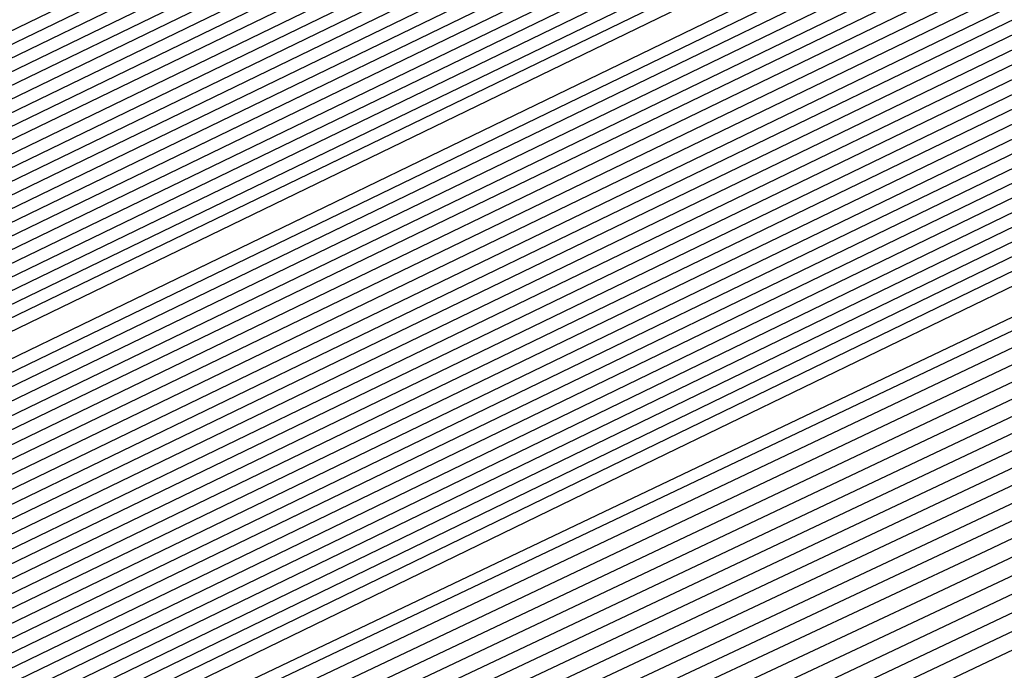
# Model space of a CAD drawing. Extents: x 3249832 to 3255657, y 13789405 to 13793316.
# Tile 375 of 656: x 3254715.945 to 3254717.086, y 13790587.377 to 13790588.132. Entities that reach past the tile are written whole.
import ezdxf

# ---------------------------------------------------------------- set-up
doc = ezdxf.new("R2010")
doc.units = 0
doc.header["$LTSCALE"] = 100
doc.header["$MEASUREMENT"] = 0
for name, color, linetype in [('GRATIO_CON', 10, 'CONTINUOUS'), ('GRATIO_ICON', 7, 'CONTINUOUS'), ('TARGETS_EAST', 7, 'CONTINUOUS')]:
    doc.layers.add(name, color=color, linetype=linetype)

# ---------------------------------------------------------------- blocks, each defined once
blk = doc.blocks.new('Gratio_032316_contours')
at = {"layer": 'GRATIO_CON', "color": 1, "linetype": 'Continuous', "flags": 128}
for points in [[(3254642.139, 13790551.7053), (3254660.6124, 13790560.6687), (3254682.3072, 13790571.2723), (3254700.7352, 13790580.305), (3254711.0317, 13790585.3564), (3254714.825, 13790587.2199), (3254715.3665, 13790587.4896), (3254715.3659, 13790587.4937), (3254715.3657, 13790587.4969), (3254715.3666, 13790587.4975), (3254715.9081, 13790587.7572), (3254719.6861, 13790589.589), (3254729.9352, 13790594.5687), (3254748.2689, 13790603.4881), (3254769.8147, 13790614.0012), (3254788.079, 13790622.9777)], [(3254643.9573, 13790552.6097), (3254661.9705, 13790561.3498), (3254683.1246, 13790571.6892), (3254701.0934, 13790580.4969), (3254711.1333, 13790585.4226), (3254714.8321, 13790587.2398), (3254715.3601, 13790587.5029), (3254715.3596, 13790587.5069), (3254715.3595, 13790587.5098), (3254715.3603, 13790587.5104), (3254715.8805, 13790587.7597), (3254719.5093, 13790589.5191), (3254729.3537, 13790594.3022), (3254746.9632, 13790602.8693), (3254767.6581, 13790612.9672), (3254785.2011, 13790621.5892)], [(3254645.7757, 13790553.5142), (3254663.3285, 13790562.0309), (3254683.9419, 13790572.1067), (3254701.4513, 13790580.6909), (3254711.2342, 13790585.4933), (3254714.8385, 13790587.2659), (3254715.3542, 13790587.5212), (3254715.853, 13790587.7617), (3254719.3325, 13790589.4492), (3254728.7721, 13790594.0356), (3254745.6576, 13790602.2505), (3254765.5015, 13790611.9331), (3254782.3232, 13790620.2006)], [(3254647.5941, 13790554.4186), (3254664.6865, 13790562.712), (3254684.7593, 13790572.5235), (3254701.8095, 13790580.8826), (3254711.336, 13790585.5591), (3254714.8458, 13790587.2852), (3254715.348, 13790587.5339), (3254715.8254, 13790587.7641), (3254719.1557, 13790589.3793), (3254728.1905, 13790593.7691), (3254744.3519, 13790601.6317), (3254763.3449, 13790610.8991), (3254779.4453, 13790618.8121)], [(3254651.2308, 13790556.2274), (3254667.4026, 13790564.0741), (3254686.3942, 13790573.3572), (3254702.526, 13790581.266), (3254711.5395, 13790585.6907), (3254714.8603, 13790587.3239), (3254715.3355, 13790587.5594), (3254715.7702, 13790587.7691), (3254718.8022, 13790589.2396), (3254727.0274, 13790593.236), (3254741.7406, 13790600.3941), (3254759.0318, 13790608.8311), (3254773.6894, 13790616.035)], [(3254653.0492, 13790557.1319), (3254668.7606, 13790564.7552), (3254687.2116, 13790573.774), (3254702.8843, 13790581.4577), (3254711.6412, 13790585.7564), (3254714.8676, 13790587.3433), (3254715.3293, 13790587.5721), (3254715.7426, 13790587.7716), (3254718.6254, 13790589.1697), (3254726.4458, 13790592.9695), (3254740.435, 13790599.7753), (3254756.8752, 13790607.7971), (3254770.8115, 13790614.6465), (3254778.5294, 13790618.5309)], [(3254646.2517, 13790553.9528), (3254654.8675, 13790558.0363), (3254670.1186, 13790565.4362), (3254688.0291, 13790574.1908), (3254703.2426, 13790581.6494), (3254711.743, 13790585.8222), (3254714.8749, 13790587.3627), (3254715.3231, 13790587.5848), (3254715.7151, 13790587.774), (3254718.4486, 13790589.0998), (3254725.8643, 13790592.703), (3254739.1294, 13790599.1565), (3254754.7186, 13790606.7631), (3254767.9336, 13790613.258), (3254775.252, 13790616.9413)], [(3254648.3232, 13790554.9771), (3254656.6859, 13790558.9407), (3254671.4766, 13790566.1173), (3254688.8465, 13790574.6076), (3254703.6008, 13790581.8411), (3254711.8447, 13790585.888), (3254714.8821, 13790587.382), (3254715.3169, 13790587.5976), (3254715.6875, 13790587.7765), (3254718.2718, 13790589.03), (3254725.2827, 13790592.4364), (3254737.8237, 13790598.5377), (3254752.562, 13790605.7291), (3254765.0557, 13790611.8694), (3254771.9746, 13790615.3518)], [(3254652.466, 13790557.0257), (3254660.3226, 13790560.7496), (3254674.1927, 13790567.4794), (3254690.4813, 13790575.4413), (3254704.3173, 13790582.2246), (3254712.0482, 13790586.0196), (3254714.8967, 13790587.4207), (3254715.3044, 13790587.623), (3254715.6323, 13790587.7815), (3254717.9183, 13790588.8903), (3254724.1196, 13790591.9033), (3254735.2124, 13790597.3001), (3254748.2489, 13790603.6611), (3254759.2998, 13790609.0924), (3254765.4198, 13790612.1726), (3254767.5973, 13790613.3706), (3254767.8046, 13790613.628), (3254767.8447, 13790613.807), (3254768.8446, 13790614.4523), (3254771.7623, 13790616.0293)], [(3254651.241, 13790556.5836), (3254654.5375, 13790558.0501), (3254662.141, 13790561.654), (3254675.5507, 13790568.1605), (3254691.2988, 13790575.8581), (3254704.6756, 13790582.4163), (3254712.1499, 13790586.0854), (3254714.904, 13790587.4401), (3254715.2982, 13790587.6357), (3254715.6047, 13790587.7839), (3254717.7415, 13790588.8204), (3254723.538, 13790591.6368), (3254733.9068, 13790596.6813), (3254746.0923, 13790602.627), (3254756.4219, 13790607.7038), (3254762.1424, 13790610.583), (3254764.1778, 13790611.7028), (3254764.3715, 13790611.9434), (3254764.4337, 13790612.1232), (3254765.5415, 13790612.8137), (3254768.7386, 13790614.5249), (3254774.566, 13790617.5186)], [(3254651.548, 13790556.8702), (3254653.3699, 13790557.6315), (3254656.6089, 13790559.0744), (3254663.9594, 13790562.5584), (3254676.9087, 13790568.8416), (3254692.1162, 13790576.2749), (3254705.0338, 13790582.608), (3254712.2517, 13790586.1512), (3254714.9112, 13790587.4594), (3254715.292, 13790587.6484), (3254715.5771, 13790587.7864), (3254717.5647, 13790588.7505), (3254722.9564, 13790591.3703), (3254732.6011, 13790596.0625), (3254743.9357, 13790601.593), (3254753.544, 13790606.3153), (3254758.865, 13790608.9934), (3254760.7582, 13790610.035), (3254760.9385, 13790610.2589), (3254761.0228, 13790610.4394), (3254762.2384, 13790611.1751), (3254765.7149, 13790613.0205), (3254772.0375, 13790616.2604)], [(3254678.2668, 13790569.5227), (3254692.9336, 13790576.6918), (3254705.3921, 13790582.7997), (3254712.3534, 13790586.217), (3254714.9185, 13790587.4788), (3254715.2858, 13790587.6612), (3254715.5496, 13790587.7889), (3254717.3879, 13790588.6807), (3254722.3749, 13790591.1037), (3254731.2955, 13790595.4436), (3254741.7791, 13790600.559), (3254750.666, 13790604.9267), (3254755.5876, 13790607.4038), (3254757.3387, 13790608.3672), (3254757.5054, 13790608.5743), (3254757.6118, 13790608.7556), (3254758.9353, 13790609.5366), (3254762.6912, 13790611.5161), (3254769.509, 13790615.0021), (3254777.6739, 13790619.1394)], [(3254680.9828, 13790570.8848), (3254694.5684, 13790577.5253), (3254706.1082, 13790583.1826), (3254712.556, 13790586.3474), (3254714.9315, 13790587.5159), (3254715.271, 13790587.6858), (3254715.2714, 13790587.6881), (3254715.2722, 13790587.6892), (3254715.2732, 13790587.689), (3254715.4944, 13790587.7945), (3254717.0344, 13790588.541), (3254721.2117, 13790590.5707), (3254728.6842, 13790594.206), (3254737.4659, 13790598.491), (3254744.9102, 13790602.1497), (3254749.0328, 13790604.2246), (3254750.4996, 13790605.0316), (3254750.6393, 13790605.2051), (3254750.7899, 13790605.388), (3254752.329, 13790606.2594), (3254756.6438, 13790608.5072), (3254764.4521, 13790612.4857), (3254773.7947, 13790617.2146)], [(3254682.3408, 13790571.5658), (3254695.3858, 13790577.9421), (3254706.4664, 13790583.3743), (3254712.6576, 13790586.4132), (3254714.9386, 13790587.5352), (3254715.2646, 13790587.6983), (3254715.2651, 13790587.7006), (3254715.2659, 13790587.7017), (3254715.267, 13790587.7016), (3254715.4668, 13790587.797), (3254716.8576, 13790588.4711), (3254720.6302, 13790590.3041), (3254727.3786, 13790593.5872), (3254735.3094, 13790597.457), (3254742.0323, 13790600.7611), (3254745.7554, 13790602.635), (3254747.0801, 13790603.3639), (3254747.2062, 13790603.5205), (3254747.379, 13790603.7042), (3254749.0259, 13790604.6209), (3254753.6201, 13790607.0028), (3254761.9237, 13790611.2275), (3254771.8551, 13790616.2521)], [(3254683.6989, 13790572.2469), (3254696.2032, 13790578.3589), (3254706.8246, 13790583.566), (3254712.7593, 13790586.4789), (3254714.9457, 13790587.5545), (3254715.2583, 13790587.7108), (3254715.2588, 13790587.7131), (3254715.2597, 13790587.7142), (3254715.2608, 13790587.7142), (3254715.4392, 13790587.7994), (3254716.6808, 13790588.4013), (3254720.0486, 13790590.0376), (3254726.0729, 13790592.9684), (3254733.1528, 13790596.423), (3254739.1543, 13790599.3726), (3254742.478, 13790601.0454), (3254743.6606, 13790601.6961), (3254743.7731, 13790601.8359), (3254743.968, 13790602.0204), (3254745.7228, 13790602.9823), (3254750.5964, 13790605.4984), (3254759.3952, 13790609.9692), (3254769.9155, 13790615.2897), (3254779.2011, 13790619.9784)], [(3254685.0569, 13790572.928), (3254697.0206, 13790578.7757), (3254707.1829, 13790583.7577), (3254712.8609, 13790586.5447), (3254714.9528, 13790587.5738), (3254715.2519, 13790587.7234), (3254715.2526, 13790587.7256), (3254715.2535, 13790587.7267), (3254715.2546, 13790587.7269), (3254715.4116, 13790587.8019), (3254716.504, 13790588.3314), (3254719.4671, 13790589.7711), (3254724.7673, 13790592.3496), (3254730.9962, 13790595.389), (3254736.2764, 13790597.9841), (3254739.2006, 13790599.4558), (3254740.241, 13790600.0283), (3254740.3401, 13790600.1513), (3254740.5571, 13790600.3366), (3254742.4197, 13790601.3437), (3254747.5727, 13790603.994), (3254756.8668, 13790608.711), (3254767.9759, 13790614.3273), (3254777.7802, 13790619.2776)], [(3254687.7729, 13790574.2901), (3254698.6554, 13790579.6094), (3254707.8993, 13790584.1411), (3254713.0642, 13790586.6762), (3254714.9671, 13790587.6123), (3254715.2393, 13790587.7484), (3254715.24, 13790587.7505), (3254715.241, 13790587.7518), (3254715.2422, 13790587.7521), (3254715.3565, 13790587.8068), (3254716.1504, 13790588.1917), (3254718.3039, 13790589.238), (3254722.156, 13790591.112), (3254726.683, 13790593.3209), (3254730.5206, 13790595.207), (3254732.6458, 13790596.2766), (3254733.4019, 13790596.6927), (3254733.4739, 13790596.7821), (3254733.7351, 13790596.969), (3254735.8135, 13790598.0666), (3254741.5253, 13790600.9852), (3254751.8099, 13790606.1945), (3254764.0967, 13790612.4024), (3254774.9383, 13790617.8759)], [(3254689.131, 13790574.9712), (3254699.4729, 13790580.0262), (3254708.2575, 13790584.3328), (3254713.1658, 13790586.742), (3254714.9742, 13790587.6316), (3254715.2329, 13790587.761), (3254715.2337, 13790587.763), (3254715.2348, 13790587.7643), (3254715.2359, 13790587.7648), (3254715.3289, 13790587.8092), (3254715.9737, 13790588.1218), (3254717.7224, 13790588.9714), (3254720.8504, 13790590.4932), (3254724.5264, 13790592.2869), (3254727.6426, 13790593.8185), (3254729.3684, 13790594.687), (3254729.9824, 13790595.0249), (3254730.0409, 13790595.0975), (3254730.3242, 13790595.2852), (3254732.5104, 13790596.428), (3254738.5016, 13790599.4807), (3254749.2814, 13790604.9363), (3254762.1571, 13790611.44), (3254773.5174, 13790617.1751)], [(3254690.489, 13790575.6522), (3254700.2903, 13790580.443), (3254708.6157, 13790584.5245), (3254713.2674, 13790586.8077), (3254714.9813, 13790587.6509), (3254715.2266, 13790587.7735), (3254715.2275, 13790587.7755), (3254715.2286, 13790587.7768), (3254715.2297, 13790587.7774), (3254715.3013, 13790587.8117), (3254715.7969, 13790588.0519), (3254717.1408, 13790588.7049), (3254719.5447, 13790589.8744), (3254722.3699, 13790591.2529), (3254724.7647, 13790592.4299), (3254726.091, 13790593.0974), (3254726.5629, 13790593.3571), (3254726.6078, 13790593.4129), (3254726.9132, 13790593.6014), (3254729.2072, 13790594.7894), (3254735.4779, 13790597.9763), (3254746.753, 13790603.6781), (3254760.2175, 13790610.4776), (3254772.0965, 13790616.4743)]]:
    blk.add_lwpolyline(points, dxfattribs=at)
at = {"layer": 'GRATIO_CON', "color": 5, "linetype": 'Continuous', "flags": 128}
for points in [[(3254645.4599, 13790553.036), (3254663.069, 13790561.7623), (3254683.7862, 13790571.9554), (3254701.3959, 13790580.5965), (3254711.2365, 13790585.4241), (3254714.8618, 13790587.205), (3254715.3792, 13790587.4629), (3254715.3785, 13790587.4674), (3254715.3782, 13790587.4709), (3254715.379, 13790587.4719), (3254715.9133, 13790587.7279), (3254719.64, 13790589.5343), (3254729.7495, 13790594.4457), (3254747.8375, 13790603.2357), (3254769.1201, 13790613.5531), (3254787.2186, 13790622.2657)], [(3254649.9599, 13790555.2348), (3254666.4373, 13790563.4004), (3254685.823, 13790572.9383), (3254702.301, 13790581.0241), (3254711.5092, 13790585.5415), (3254714.9015, 13790587.208), (3254715.3856, 13790587.4496), (3254715.3848, 13790587.4542), (3254715.3844, 13790587.458), (3254715.3852, 13790587.4591), (3254715.9013, 13790587.7061), (3254719.4996, 13790589.4499), (3254729.2606, 13790594.1916), (3254746.7248, 13790602.6782), (3254767.2733, 13790612.6396), (3254784.7474, 13790621.0516)], [(3254645.8078, 13790553.0477), (3254654.4599, 13790557.4337), (3254669.8056, 13790565.0385), (3254687.8597, 13790573.9222), (3254703.2055, 13790581.4548), (3254711.7805, 13790585.6657), (3254714.9395, 13790587.2206), (3254715.3915, 13790587.4448), (3254715.8892, 13790587.6839), (3254719.3592, 13790589.3654), (3254728.7717, 13790593.9374), (3254745.612, 13790602.1206), (3254765.4264, 13790611.7261), (3254782.2763, 13790619.8376)], [(3254650.9146, 13790555.5543), (3254658.9599, 13790559.6325), (3254673.1739, 13790566.6765), (3254689.8966, 13790574.9051), (3254704.1107, 13790581.8824), (3254712.0533, 13790585.783), (3254714.9794, 13790587.2235), (3254715.3982, 13790587.4313), (3254715.8776, 13790587.6614), (3254719.2191, 13790589.2805), (3254728.2829, 13790593.683), (3254744.4993, 13790601.563), (3254763.5796, 13790610.8126), (3254779.8051, 13790618.6235)], [(3254649.0895, 13790554.2614), (3254654.3182, 13790556.9458), (3254657.5919, 13790558.6919), (3254661.1283, 13790560.5677), (3254667.9599, 13790564.0302), (3254679.9106, 13790569.9526), (3254693.9704, 13790576.8709), (3254705.921, 13790582.737), (3254712.5988, 13790586.0165), (3254715.0585, 13790587.2285), (3254715.4093, 13790587.4057), (3254715.4091, 13790587.4086), (3254715.4097, 13790587.4091), (3254715.4114, 13790587.4072), (3254715.8544, 13790587.617), (3254718.939, 13790589.1106), (3254727.3053, 13790593.1741), (3254742.2739, 13790600.4477), (3254759.8859, 13790608.9855), (3254774.8628, 13790616.1954)], [(3254652.9316, 13790556.1611), (3254659.0279, 13790559.2737), (3254662.7531, 13790561.2358), (3254666.2352, 13790563.0744), (3254672.4599, 13790566.2291), (3254683.2789, 13790571.5906), (3254696.0073, 13790577.8537), (3254706.8262, 13790583.1644), (3254712.8717, 13790586.1333), (3254715.0984, 13790587.2306), (3254715.416, 13790587.3911), (3254715.416, 13790587.3939), (3254715.4167, 13790587.3946), (3254715.4184, 13790587.393), (3254715.843, 13790587.5942), (3254718.799, 13790589.0255), (3254726.8166, 13790592.9197), (3254741.1612, 13790599.8901), (3254758.039, 13790608.072), (3254772.3917, 13790614.9813)], [(3254648.5889, 13790553.912), (3254656.7738, 13790558.0608), (3254663.7375, 13790561.6017), (3254667.9142, 13790563.7796), (3254671.342, 13790565.581), (3254676.9599, 13790568.4279), (3254686.6472, 13790573.2286), (3254698.0442, 13790578.8366), (3254707.7315, 13790583.5918), (3254713.1445, 13790586.2502), (3254715.1383, 13790587.2327), (3254715.4228, 13790587.3765), (3254715.4229, 13790587.3793), (3254715.4236, 13790587.3802), (3254715.4253, 13790587.3788), (3254715.8315, 13790587.5713), (3254718.659, 13790588.9404), (3254726.3278, 13790592.6653), (3254740.0485, 13790599.3324), (3254756.1922, 13790607.1585), (3254769.9205, 13790613.7673), (3254777.6832, 13790617.4194)], [(3254651.4104, 13790555.3035), (3254660.616, 13790559.9605), (3254668.4472, 13790563.9297), (3254673.0754, 13790566.3235), (3254676.4489, 13790568.0877), (3254681.4599, 13790570.6267), (3254690.0155, 13790574.8666), (3254700.0811, 13790579.8195), (3254708.6367, 13790584.0191), (3254713.4173, 13790586.367), (3254715.1783, 13790587.2348), (3254715.4296, 13790587.362), (3254715.4297, 13790587.3647), (3254715.4306, 13790587.3657), (3254715.4323, 13790587.3646), (3254715.8201, 13790587.5485), (3254718.5189, 13790588.8554), (3254725.8391, 13790592.4108), (3254738.9357, 13790598.7748), (3254754.3453, 13790606.2449), (3254767.4494, 13790612.5532), (3254774.8722, 13790616.0455)], [(3254647.5106, 13790553.2224), (3254657.0534, 13790558.0863), (3254668.3003, 13790563.7598), (3254677.8665, 13790568.5857), (3254683.3978, 13790571.4112), (3254686.6626, 13790573.101), (3254690.46, 13790575.0244), (3254696.7522, 13790578.1426), (3254704.1549, 13790581.7852), (3254710.4471, 13790584.8739), (3254713.963, 13790586.6006), (3254715.2582, 13790587.2389), (3254715.4431, 13790587.3328), (3254715.4435, 13790587.3354), (3254715.4445, 13790587.3367), (3254715.4462, 13790587.3361), (3254715.7971, 13790587.5028), (3254718.2389, 13790588.6852), (3254724.8615, 13790591.9019), (3254736.7103, 13790597.6595), (3254750.6516, 13790604.4179), (3254762.5071, 13790610.1251), (3254769.2501, 13790613.2977), (3254772.4608, 13790614.7267)], [(3254691.7695, 13790575.6077), (3254694.96, 13790577.2233), (3254700.1205, 13790579.7806), (3254706.1918, 13790582.7681), (3254711.3523, 13790585.3012), (3254714.2359, 13790586.7174), (3254715.2981, 13790587.241), (3254715.4499, 13790587.3183), (3254715.4504, 13790587.3208), (3254715.4515, 13790587.3223), (3254715.4532, 13790587.3219), (3254715.7857, 13790587.4799), (3254718.0989, 13790588.6002), (3254724.3728, 13790591.6475), (3254735.5976, 13790597.1019), (3254748.8048, 13790603.5044), (3254760.036, 13790608.911), (3254766.439, 13790611.9238), (3254769.587, 13790613.3281), (3254772.1591, 13790614.4553)], [(3254687.2858, 13790573.2417), (3254693.7202, 13790576.4989), (3254696.8763, 13790578.1144), (3254699.46, 13790579.4221), (3254703.4888, 13790581.4187), (3254708.2287, 13790583.751), (3254712.2575, 13790585.7286), (3254714.5087, 13790586.8342), (3254715.338, 13790587.2431), (3254715.4567, 13790587.3037), (3254715.4573, 13790587.3062), (3254715.4584, 13790587.3078), (3254715.4602, 13790587.3077), (3254715.7742, 13790587.4571), (3254717.9589, 13790588.5151), (3254723.884, 13790591.393), (3254734.4849, 13790596.5443), (3254746.9579, 13790602.5908), (3254757.5648, 13790607.6969), (3254763.628, 13790610.5499), (3254766.7132, 13790611.9296), (3254769.4468, 13790613.139), (3254773.8018, 13790615.1582)], [(3254691.9954, 13790575.5697), (3254698.8813, 13790579.0427), (3254701.9832, 13790580.621), (3254703.96, 13790581.621), (3254706.8571, 13790583.0567), (3254710.2655, 13790584.7338), (3254713.1627, 13790586.1559), (3254714.7816, 13790586.951), (3254715.378, 13790587.2452), (3254715.4634, 13790587.2891), (3254715.4641, 13790587.2915), (3254715.4654, 13790587.2933), (3254715.4671, 13790587.2935), (3254715.7628, 13790587.4342), (3254717.8189, 13790588.43), (3254723.3953, 13790591.1386), (3254733.3722, 13790595.9866), (3254745.1111, 13790601.6773), (3254755.0937, 13790606.4829), (3254760.817, 13790609.176), (3254763.8393, 13790610.531), (3254766.7345, 13790611.8227), (3254771.4153, 13790614)], [(3254687.5111, 13790573.2582), (3254701.4147, 13790580.2257), (3254709.2037, 13790584.1304), (3254712.1969, 13790585.6344), (3254712.96, 13790586.0188), (3254713.5937, 13790586.3332), (3254714.3394, 13790586.7008), (3254714.9737, 13790587.0132), (3254715.3288, 13790587.1891), (3254715.4606, 13790587.2552), (3254715.4811, 13790587.2651), (3254715.7399, 13790587.3885), (3254717.5388, 13790588.2599), (3254722.4177, 13790590.6297), (3254731.1468, 13790594.8713), (3254741.4174, 13790599.8502), (3254750.1514, 13790604.0547), (3254755.1949, 13790606.4282), (3254758.0917, 13790607.7338), (3254761.31, 13790609.19), (3254766.6422, 13790611.6836), (3254773.1773, 13790614.7751)], [(3254650.9017, 13790554.6653), (3254658.8371, 13790558.7771), (3254673.0892, 13790565.9887), (3254689.8746, 13790574.4203), (3254704.1484, 13790581.5711), (3254712.1263, 13790585.5666), (3254715.0665, 13790587.04), (3254715.4881, 13790587.251), (3254715.7284, 13790587.3657), (3254717.3988, 13790588.1749), (3254721.929, 13790590.3752), (3254730.0341, 13790594.3137), (3254739.5705, 13790598.9367), (3254747.6802, 13790602.8407), (3254752.3838, 13790605.0543), (3254755.2179, 13790606.3353), (3254758.5977, 13790607.8737), (3254764.2556, 13790610.5253), (3254771.1907, 13790613.8082)], [(3254652.1037, 13790555.2502), (3254659.8925, 13790559.2859), (3254673.8812, 13790566.3638), (3254690.3563, 13790574.639), (3254704.3657, 13790581.6567), (3254712.195, 13790585.5772), (3254715.0794, 13790587.0229), (3254715.4916, 13790587.2315), (3254715.4923, 13790587.2341), (3254715.4936, 13790587.2363), (3254715.4952, 13790587.2371), (3254715.717, 13790587.343), (3254717.2588, 13790588.0898), (3254721.4402, 13790590.1208), (3254728.9214, 13790593.7561), (3254737.7237, 13790598.0232), (3254745.2091, 13790601.6266), (3254749.5728, 13790603.6804), (3254752.344, 13790604.9367), (3254755.8855, 13790606.5574), (3254761.8691, 13790609.3671), (3254769.2041, 13790612.8413), (3254776.1088, 13790616.118)], [(3254650.5295, 13790554.2765), (3254653.3056, 13790555.8352), (3254660.9478, 13790559.7949), (3254674.6731, 13790566.7396), (3254690.838, 13790574.8591), (3254704.5835, 13790581.7451), (3254712.2651, 13790585.5926), (3254715.0949, 13790587.012), (3254715.4992, 13790587.2173), (3254715.4997, 13790587.2202), (3254715.5008, 13790587.2224), (3254715.5022, 13790587.2231), (3254715.7056, 13790587.3202), (3254717.1188, 13790588.0047), (3254720.9515, 13790589.8664), (3254727.8087, 13790593.1984), (3254735.8769, 13790597.1097), (3254742.7379, 13790600.4126), (3254746.7617, 13790602.3065), (3254749.4702, 13790603.5381), (3254753.1732, 13790605.2411), (3254759.4825, 13790608.2089), (3254767.2174, 13790611.8744), (3254774.4989, 13790615.3301)], [(3254653.0399, 13790555.5064), (3254655.7096, 13790557.0052), (3254663.0585, 13790560.8129), (3254676.257, 13790567.4911), (3254691.8012, 13790575.2992), (3254705.0188, 13790581.9215), (3254712.405, 13790585.6223), (3254715.1255, 13790586.9884), (3254715.5137, 13790587.187), (3254715.5139, 13790587.1907), (3254715.5149, 13790587.1935), (3254715.5162, 13790587.1948), (3254715.6827, 13790587.2745), (3254716.8387, 13790587.8346), (3254719.9739, 13790589.3575), (3254725.5832, 13790592.0832), (3254732.1832, 13790595.2826), (3254737.7956, 13790597.9844), (3254741.1396, 13790599.5586), (3254743.7225, 13790600.741), (3254747.7487, 13790602.6085), (3254754.7095, 13790605.8925), (3254763.2441, 13790609.9406), (3254771.2789, 13790613.7544)], [(3254692.2829, 13790575.5193), (3254705.2366, 13790582.0098), (3254712.4751, 13790585.6374), (3254715.1409, 13790586.9771), (3254715.5211, 13790587.1724), (3254715.5211, 13790587.1764), (3254715.522, 13790587.1793), (3254715.5233, 13790587.1807), (3254715.6712, 13790587.2517), (3254716.6987, 13790587.7496), (3254719.4852, 13790589.103), (3254724.4705, 13790591.5255), (3254730.3363, 13790594.3691), (3254735.3245, 13790596.7704), (3254738.3286, 13790598.1847), (3254740.8487, 13790599.3424), (3254745.0364, 13790601.2922), (3254752.3229, 13790604.7343), (3254761.2575, 13790608.9736), (3254769.6689, 13790612.9665), (3254775.8378, 13790615.8811)], [(3254677.8408, 13790568.2426), (3254692.7645, 13790575.7394), (3254705.4543, 13790582.0981), (3254712.5451, 13790585.6526), (3254715.1564, 13790586.9658), (3254715.5285, 13790587.1578), (3254715.5284, 13790587.1621), (3254715.5291, 13790587.1652), (3254715.5303, 13790587.1667), (3254715.6598, 13790587.2289), (3254716.5587, 13790587.6645), (3254718.9964, 13790588.8486), (3254723.3578, 13790590.9679), (3254728.4895, 13790593.4556), (3254732.8533, 13790595.5563), (3254735.5176, 13790596.8108), (3254737.9749, 13790597.9438), (3254742.3242, 13790599.9759), (3254749.9364, 13790603.5761), (3254759.2708, 13790608.0067), (3254768.0589, 13790612.1786), (3254774.5039, 13790615.224)], [(3254678.6327, 13790568.6184), (3254693.2462, 13790575.9595), (3254705.672, 13790582.1864), (3254712.6152, 13790585.6677), (3254715.1718, 13790586.9544), (3254715.5359, 13790587.1432), (3254715.5356, 13790587.1479), (3254715.5363, 13790587.151), (3254715.5373, 13790587.1526), (3254715.6484, 13790587.2061), (3254716.4187, 13790587.5794), (3254718.5077, 13790588.5941), (3254722.2451, 13790590.4102), (3254726.6426, 13790592.542), (3254730.3822, 13790594.3422), (3254732.7065, 13790595.4369), (3254735.101, 13790596.5452), (3254739.6119, 13790598.6596), (3254747.5498, 13790602.4179), (3254757.2842, 13790607.0398), (3254766.4489, 13790611.3907), (3254773.17, 13790614.5669)], [(3254680.2165, 13790569.3699), (3254694.2095, 13790576.3997), (3254706.1075, 13790582.363), (3254712.7553, 13790585.698), (3254715.2027, 13790586.9318), (3254715.5507, 13790587.114), (3254715.5501, 13790587.1193), (3254715.5505, 13790587.1228), (3254715.5514, 13790587.1245), (3254715.6255, 13790587.1605), (3254716.1386, 13790587.4093), (3254717.5302, 13790588.0852), (3254720.0197, 13790589.295), (3254722.9489, 13790590.715), (3254725.4399, 13790591.9141), (3254727.0844, 13790592.6891), (3254729.3534, 13790593.7481), (3254734.1874, 13790596.027), (3254742.7767, 13790600.1014), (3254753.3109, 13790605.106), (3254763.2289, 13790609.8149), (3254770.5022, 13790613.2526), (3254775.2309, 13790615.445)], [(3254681.0084, 13790569.7457), (3254694.6911, 13790576.6198), (3254706.3252, 13790582.4514), (3254712.8253, 13790585.7131), (3254715.2181, 13790586.9205), (3254715.5581, 13790587.0994), (3254715.5573, 13790587.105), (3254715.5577, 13790587.1086), (3254715.5585, 13790587.1105), (3254715.614, 13790587.1377), (3254715.9986, 13790587.3243), (3254717.0414, 13790587.8308), (3254718.907, 13790588.7373), (3254721.1021, 13790589.8014), (3254722.9687, 13790590.7), (3254724.2734, 13790591.3152), (3254726.4795, 13790592.3495), (3254731.4751, 13790594.7106), (3254740.3902, 13790598.9432), (3254751.3242, 13790604.1391), (3254761.6189, 13790609.027), (3254769.1683, 13790612.5955), (3254774.0756, 13790614.8726)], [(3254681.8003, 13790570.1215), (3254695.1728, 13790576.8399), (3254706.5429, 13790582.5397), (3254712.8954, 13790585.7283), (3254715.2336, 13790586.9092), (3254715.5655, 13790587.0848), (3254715.5646, 13790587.0908), (3254715.5648, 13790587.0945), (3254715.5655, 13790587.0964), (3254715.6026, 13790587.1149), (3254715.8586, 13790587.2392), (3254716.5526, 13790587.5763), (3254717.7943, 13790588.1797), (3254719.2552, 13790588.8879), (3254720.4976, 13790589.486), (3254721.4623, 13790589.9413), (3254723.6057, 13790590.9509), (3254728.7628, 13790593.3943), (3254738.0036, 13790597.785), (3254749.3376, 13790603.1722), (3254760.0089, 13790608.2391), (3254767.8344, 13790611.9384), (3254772.9202, 13790614.3002)], [(3254682.5923, 13790570.4972), (3254695.6546, 13790577.0593), (3254706.7614, 13790582.6258), (3254712.967, 13790585.7384), (3254715.2513, 13790586.8898), (3254715.5753, 13790587.0598), (3254715.5732, 13790587.0655), (3254715.5718, 13790587.0702), (3254715.5712, 13790587.0742), (3254715.5713, 13790587.0777), (3254715.5719, 13790587.0805), (3254715.5725, 13790587.0824), (3254715.5912, 13790587.0921), (3254715.7186, 13790587.1542), (3254716.0639, 13790587.3219), (3254716.6816, 13790587.6221), (3254717.4084, 13790587.9744), (3254718.0264, 13790588.2719), (3254718.6513, 13790588.5674), (3254720.7319, 13790589.5523), (3254726.0506, 13790592.078), (3254735.6171, 13790596.6268), (3254747.3509, 13790602.2053)], [(3254684.1761, 13790571.2487), (3254696.618, 13790577.4994), (3254707.1969, 13790582.802), (3254713.1074, 13790585.7679), (3254715.2826, 13790586.8659), (3254715.5906, 13790587.0293), (3254715.5881, 13790587.0358), (3254715.5865, 13790587.0411), (3254715.5857, 13790587.0455), (3254715.5857, 13790587.0491), (3254715.5862, 13790587.0517), (3254715.5868, 13790587.0533), (3254715.8668, 13790587.1867), (3254717.823, 13790588.1171), (3254723.1317, 13790590.6428), (3254732.719, 13790595.2041), (3254744.5101, 13790600.8106), (3254755.6802, 13790606.114), (3254763.9812, 13790610.0377), (3254769.4727, 13790612.5918), (3254772.7913, 13790614.058)], [(3254684.968, 13790571.6245), (3254697.0997, 13790577.7194), (3254707.4147, 13790582.8902), (3254713.1775, 13790585.7827), (3254715.2982, 13790586.854), (3254715.5983, 13790587.014), (3254715.5956, 13790587.0209), (3254715.5938, 13790587.0266), (3254715.5929, 13790587.0311), (3254715.5928, 13790587.0347), (3254715.5933, 13790587.0371), (3254715.5941, 13790587.0382), (3254715.8655, 13790587.1668), (3254717.7598, 13790588.067), (3254722.9002, 13790590.5119), (3254732.1888, 13790594.9308), (3254743.6448, 13790600.3775), (3254754.5666, 13790605.5623), (3254762.7944, 13790609.4506), (3254768.3357, 13790612.0281), (3254771.74, 13790613.536)], [(3254685.7599, 13790572.0002), (3254697.5813, 13790577.9395), (3254707.6325, 13790582.9783), (3254713.2477, 13790585.7974), (3254715.3139, 13790586.8421), (3254715.6059, 13790586.9987), (3254715.6031, 13790587.0061), (3254715.6012, 13790587.0121), (3254715.6002, 13790587.0168), (3254715.6, 13790587.0202), (3254715.6005, 13790587.0224), (3254715.6014, 13790587.0231), (3254715.8641, 13790587.1469), (3254717.6967, 13790588.0169), (3254722.6687, 13790590.3811), (3254731.6586, 13790594.6574), (3254742.7795, 13790599.9444), (3254753.4529, 13790605.0106), (3254761.6075, 13790608.8634), (3254767.1987, 13790611.4645), (3254770.6888, 13790613.014), (3254772.5688, 13790613.737)], [(3254686.5518, 13790572.376), (3254698.063, 13790578.1595), (3254707.8503, 13790583.0665), (3254713.3179, 13790585.8122), (3254715.3295, 13790586.8301), (3254715.6136, 13790586.9834), (3254715.6106, 13790586.9912), (3254715.6085, 13790586.9975), (3254715.6074, 13790587.0024), (3254715.6072, 13790587.0058), (3254715.6076, 13790587.0078), (3254715.6086, 13790587.008), (3254715.8627, 13790587.127), (3254717.6335, 13790587.9669), (3254722.4373, 13790590.2503), (3254731.1285, 13790594.3841), (3254741.9141, 13790599.5112), (3254752.3392, 13790604.4589), (3254760.4207, 13790608.2763), (3254766.0618, 13790610.9008), (3254769.6376, 13790612.4919), (3254771.5699, 13790613.2422)], [(3254688.1357, 13790573.1275), (3254699.0263, 13790578.5996), (3254708.2858, 13790583.2427), (3254713.4583, 13790585.8417), (3254715.3608, 13790586.8063), (3254715.6289, 13790586.9528), (3254715.6255, 13790586.9616), (3254715.6232, 13790586.9685), (3254715.6219, 13790586.9736), (3254715.6215, 13790586.977), (3254715.6219, 13790586.9785), (3254715.6231, 13790586.9779), (3254715.86, 13790587.0872), (3254717.5072, 13790587.8667), (3254721.9744, 13790589.9887), (3254730.0682, 13790593.8374), (3254740.1834, 13790598.645), (3254750.1119, 13790603.3555)], [(3254688.9276, 13790573.5033), (3254699.508, 13790578.8196), (3254708.5036, 13790583.3309), (3254713.5284, 13790585.8564), (3254715.3764, 13790586.7943), (3254715.6366, 13790586.9375), (3254715.633, 13790586.9467), (3254715.6306, 13790586.954), (3254715.6292, 13790586.9593), (3254715.6287, 13790586.9626), (3254715.6291, 13790586.9638), (3254715.6304, 13790586.9628), (3254715.8586, 13790587.0673), (3254717.444, 13790587.8166), (3254721.7429, 13790589.8578), (3254729.538, 13790593.5641), (3254739.3181, 13790598.2119), (3254748.9983, 13790602.8038)], [(3254689.7195, 13790573.8791), (3254699.9897, 13790579.0397), (3254708.7214, 13790583.419), (3254713.5986, 13790585.8712), (3254715.392, 13790586.7824), (3254715.6442, 13790586.9223), (3254715.6405, 13790586.9319), (3254715.638, 13790586.9394), (3254715.6364, 13790586.9449), (3254715.6358, 13790586.9482), (3254715.6363, 13790586.9492), (3254715.6377, 13790586.9477), (3254715.8573, 13790587.0474), (3254717.3809, 13790587.7665), (3254721.5114, 13790589.727), (3254729.0078, 13790593.2907), (3254738.4527, 13790597.7787), (3254747.8846, 13790602.2521)], [(3254690.5114, 13790574.2548), (3254700.4713, 13790579.2597), (3254708.9392, 13790583.5072), (3254713.6688, 13790585.8859), (3254715.4077, 13790586.7705), (3254715.6519, 13790586.907), (3254715.648, 13790586.917), (3254715.6453, 13790586.9249), (3254715.6437, 13790586.9305), (3254715.643, 13790586.9338), (3254715.6434, 13790586.9345), (3254715.6449, 13790586.9327), (3254715.8559, 13790587.0275), (3254717.3177, 13790587.7164), (3254721.28, 13790589.5962), (3254728.4777, 13790593.0174), (3254737.5874, 13790597.3456), (3254746.7709, 13790601.7004)], [(3254692.0952, 13790575.0064), (3254701.4347, 13790579.6998), (3254709.3748, 13790583.6834), (3254713.8091, 13790585.9154), (3254715.439, 13790586.7467), (3254715.6673, 13790586.8766), (3254715.6632, 13790586.8877), (3254715.661, 13790586.8953), (3254715.6608, 13790586.8982), (3254715.8536, 13790586.9865), (3254717.1914, 13790587.6161), (3254720.817, 13790589.3346), (3254727.4174, 13790592.4707), (3254735.8567, 13790596.4794), (3254744.5436, 13790600.597), (3254752.1128, 13790604.1664)], [(3254685.2199, 13790571.5024), (3254692.8871, 13790575.3821), (3254701.9163, 13790579.9198), (3254709.5925, 13790583.7716), (3254713.8793, 13790585.9301), (3254715.4546, 13790586.7347), (3254715.6749, 13790586.8612), (3254715.6706, 13790586.8725), (3254715.6682, 13790586.8802), (3254715.6682, 13790586.8829), (3254715.8522, 13790586.9665), (3254717.1283, 13790587.566), (3254720.5856, 13790589.2037), (3254726.8872, 13790592.1973), (3254734.9913, 13790596.0463), (3254743.4299, 13790600.0453), (3254750.9259, 13790603.5792)], [(3254686.2753, 13790572.0114), (3254693.679, 13790575.7579), (3254702.398, 13790580.1398), (3254709.8103, 13790583.8597), (3254713.9495, 13790585.9449), (3254715.4703, 13790586.7228), (3254715.6826, 13790586.8457), (3254715.6781, 13790586.8572), (3254715.6757, 13790586.8649), (3254715.6756, 13790586.8673), (3254715.851, 13790586.9463), (3254717.0652, 13790587.5158), (3254720.3542, 13790589.0728), (3254726.3571, 13790591.924), (3254734.126, 13790595.6131), (3254742.3163, 13790599.4936), (3254749.7391, 13790602.9921)], [(3254687.3306, 13790572.5204), (3254694.471, 13790576.1337), (3254702.8797, 13790580.3599), (3254710.0281, 13790583.9478), (3254714.0197, 13790585.9596), (3254715.486, 13790586.7106), (3254715.6904, 13790586.8298), (3254715.6861, 13790586.841), (3254715.6838, 13790586.8481), (3254715.6839, 13790586.8501), (3254715.8505, 13790586.9246), (3254717.0026, 13790587.4646), (3254720.1229, 13790588.9415), (3254725.827, 13790591.6505), (3254733.2607, 13790595.18), (3254741.2026, 13790598.9419), (3254748.5522, 13790602.4049)], [(3254689.4412, 13790573.5385), (3254696.0548, 13790576.8852), (3254703.843, 13790580.8), (3254710.4637, 13790584.1241), (3254714.1601, 13790585.9891), (3254715.5173, 13790586.6864), (3254715.7061, 13790586.798), (3254715.7019, 13790586.8086), (3254715.7, 13790586.8146), (3254715.7004, 13790586.8156), (3254715.8494, 13790586.8813), (3254716.8773, 13790587.3622), (3254719.6605, 13790588.6789), (3254724.7668, 13790591.1035), (3254731.53, 13790594.3137), (3254738.9753, 13790597.8385), (3254746.1785, 13790601.2307)], [(3254690.4965, 13790574.0475), (3254696.8467, 13790577.2609), (3254704.3247, 13790581.02), (3254710.6814, 13790584.2123), (3254714.2303, 13790586.0038), (3254715.533, 13790586.6743), (3254715.714, 13790586.7821), (3254715.7099, 13790586.7923), (3254715.7081, 13790586.7978), (3254715.7087, 13790586.7983), (3254715.8489, 13790586.8596), (3254716.8147, 13790587.311), (3254719.4293, 13790588.5476), (3254724.2367, 13790590.83), (3254730.6646, 13790593.8806), (3254737.8616, 13790597.2868), (3254744.9917, 13790600.6435)], [(3254691.5518, 13790574.5565), (3254697.6386, 13790577.6367), (3254704.8063, 13790581.24), (3254710.8992, 13790584.3004), (3254714.3004, 13790586.0185), (3254715.5487, 13790586.6622), (3254715.7218, 13790586.7662), (3254715.7178, 13790586.7761), (3254715.7162, 13790586.781), (3254715.7169, 13790586.7811), (3254715.8483, 13790586.838), (3254716.752, 13790587.2598), (3254719.198, 13790588.4163), (3254723.7066, 13790590.5565), (3254729.7993, 13790593.4474), (3254736.7479, 13790596.7351), (3254743.8048, 13790600.0564), (3254750.1441, 13790603.0095)], [(3254692.6071, 13790575.0655), (3254698.4305, 13790578.0125), (3254705.288, 13790581.4601), (3254711.117, 13790584.3885), (3254714.3706, 13790586.0332), (3254715.5644, 13790586.6501), (3254715.7297, 13790586.7503), (3254715.7257, 13790586.7599), (3254715.7243, 13790586.7643), (3254715.7252, 13790586.7639), (3254715.8478, 13790586.8163), (3254716.6894, 13790587.2086), (3254718.9668, 13790588.2849), (3254723.1765, 13790590.283), (3254728.934, 13790593.0143), (3254735.6343, 13790596.1835), (3254742.618, 13790599.4693), (3254749.0072, 13790602.4459)]]:
    blk.add_lwpolyline(points, dxfattribs=at)
at = {"layer": 'GRATIO_ICON', "color": 7, "linetype": 'Continuous', "flags": 128}
for points in [[(3254649.4124, 13790555.323), (3254666.0445, 13790563.393), (3254685.5768, 13790572.9403), (3254702.1678, 13790581.0743), (3254711.4377, 13790585.6249), (3254714.8531, 13790587.3046), (3254715.3418, 13790587.5467), (3254715.7978, 13790587.7666), (3254718.979, 13790589.3094), (3254727.609, 13790593.5026), (3254743.0463, 13790601.0129), (3254761.1884, 13790609.8651), (3254776.5674, 13790617.4236)], [(3254650.3946, 13790556.0014), (3254658.5043, 13790559.8452), (3254672.8347, 13790566.7984), (3254689.6639, 13790575.0245), (3254703.9591, 13790582.0328), (3254711.9464, 13790585.9538), (3254714.8894, 13790587.4014), (3254715.3107, 13790587.6103), (3254715.6599, 13790587.779), (3254718.095, 13790588.9601), (3254724.7011, 13790592.1699), (3254736.5181, 13790597.9189), (3254750.4054, 13790604.6951), (3254762.1777, 13790610.4809), (3254768.6972, 13790613.7622), (3254771.0169, 13790615.0384), (3254771.2377, 13790615.3126)], [(3254679.6248, 13790570.2037), (3254693.751, 13790577.1084), (3254705.75, 13790582.9909), (3254712.4544, 13790586.2816), (3254714.9243, 13790587.4967), (3254715.2773, 13790587.6732), (3254715.2777, 13790587.6756), (3254715.2784, 13790587.6767), (3254715.2794, 13790587.6764), (3254715.5219, 13790587.7921), (3254717.2111, 13790588.6109), (3254721.7933, 13790590.8372), (3254729.9899, 13790594.8248), (3254739.6225, 13790599.525), (3254747.7881, 13790603.5382), (3254752.3102, 13790605.8142), (3254753.9192, 13790606.6994), (3254754.0723, 13790606.8897), (3254754.2009, 13790607.0718), (3254755.6321, 13790607.898), (3254759.6675, 13790610.0116), (3254766.9806, 13790613.7439), (3254775.7343, 13790618.177)], [(3254686.4149, 13790573.609), (3254697.838, 13790579.1925), (3254707.5411, 13790583.9494), (3254712.9625, 13790586.6105), (3254714.96, 13790587.593), (3254715.2456, 13790587.7359), (3254715.2463, 13790587.7381), (3254715.2473, 13790587.7393), (3254715.2484, 13790587.7395), (3254715.384, 13790587.8043), (3254716.3272, 13790588.2615), (3254718.8855, 13790589.5045), (3254723.4617, 13790591.7308), (3254728.8396, 13790594.355), (3254733.3985, 13790596.5955), (3254735.9232, 13790597.8662), (3254736.8215, 13790598.3605), (3254736.907, 13790598.4667), (3254737.1461, 13790598.6528), (3254739.1166, 13790599.7051), (3254744.549, 13790602.4896), (3254754.3383, 13790607.4528), (3254766.0363, 13790613.3649), (3254776.3593, 13790618.5768)], [(3254652.4307, 13790556.1481), (3254656.0215, 13790558.061), (3254663.4599, 13790561.8314), (3254676.5423, 13790568.3146), (3254691.9335, 13790575.888), (3254705.0159, 13790582.3099), (3254712.3263, 13790585.9001), (3254715.0195, 13790587.2261), (3254715.4051, 13790587.4175), (3254715.8661, 13790587.6387), (3254719.079, 13790589.1955), (3254727.7941, 13790593.4286), (3254743.3866, 13790601.0054), (3254761.7327, 13790609.8991), (3254777.334, 13790617.4094)], [(3254645.557, 13790552.2637), (3254654.2319, 13790556.6949), (3254664.4581, 13790561.8601), (3254673.1568, 13790566.2577), (3254678.2366, 13790568.8673), (3254681.5558, 13790570.5944), (3254685.96, 13790572.8256), (3254693.3838, 13790576.5046), (3254702.118, 13790580.8023), (3254709.5419, 13790584.4465), (3254713.6902, 13790586.4838), (3254715.2182, 13790587.2369), (3254715.4363, 13790587.3474), (3254715.4366, 13790587.35), (3254715.4375, 13790587.3512), (3254715.4393, 13790587.3504), (3254715.8086, 13790587.5256), (3254718.3789, 13790588.7703), (3254725.3503, 13790592.1564), (3254737.823, 13790598.2172), (3254752.4985, 13790605.3314), (3254764.9782, 13790611.3391), (3254772.0611, 13790614.6716)], [(3254683.6689, 13790571.3585), (3254696.7051, 13790577.8977), (3254704.0425, 13790581.5866), (3254707.09, 13790583.1278), (3254708.46, 13790583.82), (3254710.2254, 13790584.695), (3254712.3024, 13790585.7173), (3254714.0678, 13790586.5839), (3254715.0544, 13790587.0684), (3254715.4179, 13790587.2476), (3254715.4702, 13790587.2747), (3254715.471, 13790587.2769), (3254715.4723, 13790587.2788), (3254715.4741, 13790587.2793), (3254715.7513, 13790587.4114), (3254717.6788, 13790588.345), (3254722.9065, 13790590.8841), (3254732.2595, 13790595.429), (3254743.2642, 13790600.7638), (3254752.6225, 13790605.2688)], [(3254651.7847, 13790554.8915), (3254654.5076, 13790556.4202), (3254662.0031, 13790560.3039), (3254675.4651, 13790567.1153), (3254691.3196, 13790575.0792), (3254704.8011, 13790581.8331), (3254712.335, 13790585.6071), (3254715.1101, 13790586.9997), (3254715.5062, 13790587.2016), (3254715.5066, 13790587.205), (3254715.5077, 13790587.2076), (3254715.5092, 13790587.2088), (3254715.6941, 13790587.2973), (3254716.9787, 13790587.9197), (3254720.4627, 13790589.6119), (3254726.696, 13790592.6408), (3254734.03, 13790596.1961), (3254740.2668, 13790599.1985), (3254743.9507, 13790600.9325), (3254746.5964, 13790602.1395), (3254750.4609, 13790603.9248), (3254757.096, 13790607.0507), (3254765.2308, 13790610.9075), (3254772.8889, 13790614.5422)], [(3254679.4246, 13790568.9942), (3254693.7278, 13790576.1796), (3254705.8897, 13790582.2747), (3254712.6852, 13790585.6828), (3254715.1872, 13790586.9431), (3254715.5433, 13790587.1286), (3254715.5429, 13790587.1336), (3254715.5434, 13790587.1369), (3254715.5444, 13790587.1386), (3254715.6369, 13790587.1833), (3254716.2787, 13790587.4944), (3254718.0189, 13790588.3397), (3254721.1324, 13790589.8526), (3254724.7958, 13790591.6285), (3254727.911, 13790593.1282), (3254729.8955, 13790594.063), (3254732.2272, 13790595.1466), (3254736.8996, 13790597.3433), (3254745.1633, 13790601.2597), (3254755.2975, 13790606.0729), (3254764.8389, 13790610.6028), (3254771.8361, 13790613.9098)], [(3254683.3842, 13790570.8729), (3254696.1363, 13790577.2794), (3254706.9791, 13790582.7139), (3254713.0372, 13790585.7532), (3254715.2669, 13790586.8778), (3254715.5829, 13790587.0446), (3254715.5806, 13790587.0506), (3254715.5791, 13790587.0557), (3254715.5784, 13790587.0599), (3254715.8668, 13790587.2007), (3254717.8851, 13790588.1638), (3254723.3626, 13790590.7721), (3254733.249, 13790595.477), (3254745.3755, 13790601.2437), (3254756.7939, 13790606.6657), (3254765.1681, 13790610.6249), (3254770.6097, 13790613.1555), (3254773.8425, 13790614.5801)], [(3254687.3437, 13790572.7518), (3254698.5447, 13790578.3795), (3254708.0681, 13790583.1546), (3254713.3881, 13790585.8269), (3254715.3451, 13790586.8182), (3254715.6212, 13790586.9681), (3254715.6181, 13790586.9764), (3254715.6159, 13790586.983), (3254715.6147, 13790586.988), (3254715.6143, 13790586.9914), (3254715.6148, 13790586.9931), (3254715.6159, 13790586.993), (3254715.8614, 13790587.1071), (3254717.5703, 13790587.9168), (3254722.2058, 13790590.1195), (3254730.5983, 13790594.1107), (3254741.0488, 13790599.0781), (3254751.2256, 13790603.9072), (3254759.2338, 13790607.6892), (3254764.9248, 13790610.3372), (3254768.5864, 13790611.9699), (3254770.5711, 13790612.7474), (3254771.4904, 13790612.9949)], [(3254691.3033, 13790574.6306), (3254700.953, 13790579.4797), (3254709.157, 13790583.5953), (3254713.739, 13790585.9006), (3254715.4233, 13790586.7586), (3254715.6595, 13790586.8917), (3254715.6555, 13790586.9022), (3254715.6527, 13790586.9104), (3254715.6509, 13790586.9161), (3254715.6502, 13790586.9194), (3254715.6506, 13790586.9199), (3254715.6522, 13790586.9176), (3254715.8545, 13790587.0076), (3254717.2545, 13790587.6664), (3254721.0485, 13790589.4654), (3254727.9475, 13790592.744), (3254736.722, 13790596.9125), (3254745.6573, 13790601.1487)], [(3254688.3859, 13790573.0294), (3254695.2629, 13790576.5094), (3254703.3613, 13790580.5799), (3254710.2459, 13790584.036), (3254714.0899, 13790585.9743), (3254715.5017, 13790586.6985), (3254715.6983, 13790586.8139), (3254715.694, 13790586.8248), (3254715.6919, 13790586.8313), (3254715.6921, 13790586.8328), (3254715.8499, 13790586.903), (3254716.9399, 13790587.4134), (3254719.8917, 13790588.8102), (3254725.2969, 13790591.377), (3254732.3953, 13790594.7468), (3254740.0889, 13790598.3902), (3254747.3654, 13790601.8178)]]:
    blk.add_lwpolyline(points, dxfattribs=at)

msp = doc.modelspace()

# ---------------------------------------------------------------- linework, layer by layer
at = {"layer": 'TARGETS_EAST', "color": 1, "const_width": 2.5}
msp.add_lwpolyline([(3254706.2075, 13790587.8749, 1), (3254723.7075, 13790587.8749, 1)], format="xyb", close=True, dxfattribs=at)

# ---------------------------------------------------------------- block references
at = {"layer": 'TARGETS_EAST'}
msp.add_blockref('Gratio_032316_contours', (0, 0), dxfattribs=at)

doc.saveas('drawing.dxf')
